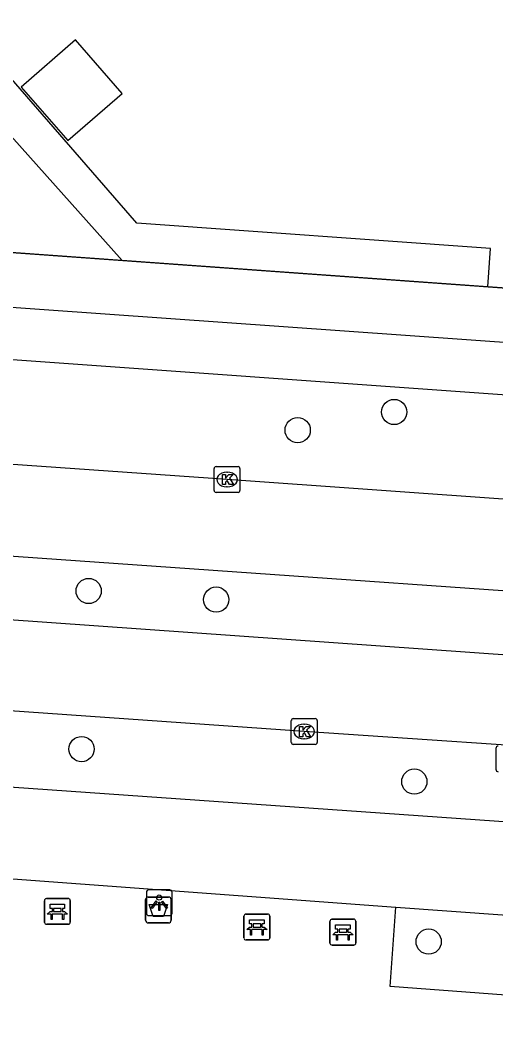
# Model space of a CAD drawing. Extents: x 155888 to 156864, y 383882 to 384671.
# Drawn here: x 156121.25 to 156139.67, y 383968.24 to 384007.22 of the extents above; entities that cross this region are included whole.
import ezdxf

# ---------------------------------------------------------------- set-up
doc = ezdxf.new("R2010")
doc.units = 0
for name, color, linetype in [('IMGEO_Afvalbak', 7, 'Continuous'), ('IMGEO_Bank', 7, 'Continuous'), ('IMGEO_Boom', 7, 'Continuous'), ('IMGEO_Fietspad_gesloten', 7, 'Continuous'), ('IMGEO_Groenvoorziening', 7, 'Continuous'), ('IMGEO_Hek', 7, 'Continuous'), ('IMGEO_Kolk', 7, 'Continuous'), ('IMGEO_Lichtpunt', 7, 'Continuous'), ('IMGEO_Pand', 7, 'Continuous'), ('IMGEO_Rijbaan_lokaal_gesloten', 7, 'Continuous'), ('IMGEO_Voetpad_gesloten', 7, 'Continuous'), ('IMGEO_Voetpad_open', 7, 'Continuous')]:
    doc.layers.add(name, color=color, linetype=linetype)

msp = doc.modelspace()

# ---------------------------------------------------------------- linework, layer by layer
at = {"layer": 'IMGEO_Afvalbak'}
for p, q in [((156126.11, 383972.366), (156126.11, 383973.166)), ((156126.11, 383973.166), (156126.11, 383972.366)), ((156126.21, 383973.266), (156127, 383973.266)), ((156127, 383973.266), (156126.21, 383973.266)), ((156127.1, 383973.166), (156127.1, 383972.366)), ((156127.1, 383972.366), (156127.1, 383973.166)), ((156127, 383972.266), (156126.21, 383972.266)), ((156126.21, 383972.266), (156127, 383972.266))]:
    msp.add_line(p, q, dxfattribs=at)
msp.add_lwpolyline([(156126.253, 383972.98), (156126.957, 383972.98), (156126.808, 383972.51), (156126.402, 383972.51), (156126.253, 383972.98)], dxfattribs=at)
for centre, start, end in [((156126.21, 383973.166), 90, 180), ((156126.21, 383973.166), 90, 180), ((156127, 383973.166), 0, 90), ((156127, 383973.166), 360, 90), ((156126.21, 383972.366), 180, 270), ((156126.21, 383972.366), 180, 270), ((156127, 383972.366), 270, 0), ((156127, 383972.366), 270, 0)]:
    msp.add_arc(centre, 0.1, start, end, dxfattribs=at)
at = {"layer": 'IMGEO_Bank'}
for p, q in [((156122.194, 383972.285), (156122.194, 383973.126)), ((156122.194, 383973.126), (156122.194, 383972.285)), ((156122.269, 383973.21), (156123.11, 383973.21)), ((156123.11, 383973.21), (156122.269, 383973.21)), ((156123.194, 383973.135), (156123.194, 383972.294)), ((156123.194, 383972.294), (156123.194, 383973.135)), ((156122.503, 383972.716), (156122.503, 383972.822)), ((156122.547, 383972.822), (156122.547, 383972.716)), ((156122.835, 383972.828), (156122.553, 383972.828)), ((156122.553, 383972.71), (156122.835, 383972.71)), ((156122.841, 383972.716), (156122.841, 383972.822)), ((156122.885, 383972.822), (156122.885, 383972.716)), ((156122.891, 383972.608), (156122.498, 383972.608)), ((156129.918, 383971.681), (156129.918, 383972.522)), ((156129.918, 383972.522), (156129.918, 383971.681)), ((156129.993, 383972.606), (156130.834, 383972.606)), ((156130.834, 383972.606), (156129.993, 383972.606)), ((156130.918, 383972.531), (156130.918, 383971.69)), ((156130.918, 383971.69), (156130.918, 383972.531)), ((156133.249, 383971.483), (156133.249, 383972.324)), ((156133.249, 383972.324), (156133.249, 383971.483)), ((156133.324, 383972.408), (156134.165, 383972.408)), ((156134.165, 383972.408), (156133.324, 383972.408)), ((156134.249, 383972.333), (156134.249, 383971.492)), ((156134.249, 383971.492), (156134.249, 383972.333)), ((156123.119, 383972.21), (156122.278, 383972.21)), ((156122.278, 383972.21), (156123.119, 383972.21)), ((156130.615, 383972.004), (156130.222, 383972.004)), ((156130.227, 383972.112), (156130.227, 383972.218)), ((156130.271, 383972.218), (156130.271, 383972.112)), ((156130.559, 383972.224), (156130.277, 383972.224)), ((156130.277, 383972.106), (156130.559, 383972.106)), ((156130.565, 383972.112), (156130.565, 383972.218)), ((156130.609, 383972.218), (156130.609, 383972.112)), ((156133.558, 383971.914), (156133.558, 383972.02)), ((156133.602, 383972.02), (156133.602, 383971.914)), ((156133.89, 383972.026), (156133.608, 383972.026)), ((156133.608, 383971.908), (156133.89, 383971.908)), ((156133.896, 383971.914), (156133.896, 383972.02)), ((156133.94, 383972.02), (156133.94, 383971.914)), ((156130.843, 383971.606), (156130.002, 383971.606)), ((156130.002, 383971.606), (156130.843, 383971.606)), ((156133.946, 383971.806), (156133.553, 383971.806)), ((156134.174, 383971.408), (156133.333, 383971.408)), ((156133.333, 383971.408), (156134.174, 383971.408))]:
    msp.add_line(p, q, dxfattribs=at)
for points in [[(156122.441, 383972.608), (156122.299, 383972.608), (156122.411, 383972.71), (156122.497, 383972.71)], [(156122.497, 383972.828), (156122.411, 383972.828), (156122.411, 383972.989), (156122.974, 383972.989), (156122.974, 383972.828), (156122.891, 383972.828)], [(156122.891, 383972.71), (156122.974, 383972.71), (156123.086, 383972.608), (156122.947, 383972.608)], [(156122.491, 383972.601), (156122.491, 383972.394), (156122.448, 383972.394), (156122.448, 383972.601)], [(156122.941, 383972.601), (156122.941, 383972.394), (156122.897, 383972.394), (156122.897, 383972.601)], [(156130.221, 383972.224), (156130.135, 383972.224), (156130.135, 383972.385), (156130.698, 383972.385), (156130.698, 383972.224), (156130.615, 383972.224)], [(156130.165, 383972.004), (156130.023, 383972.004), (156130.135, 383972.106), (156130.221, 383972.106)], [(156130.215, 383971.997), (156130.215, 383971.79), (156130.172, 383971.79), (156130.172, 383971.997)], [(156130.615, 383972.106), (156130.698, 383972.106), (156130.81, 383972.004), (156130.671, 383972.004)], [(156130.665, 383971.997), (156130.665, 383971.79), (156130.621, 383971.79), (156130.621, 383971.997)], [(156133.496, 383971.806), (156133.354, 383971.806), (156133.466, 383971.908), (156133.552, 383971.908)], [(156133.552, 383972.026), (156133.466, 383972.026), (156133.466, 383972.187), (156134.029, 383972.187), (156134.029, 383972.026), (156133.946, 383972.026)], [(156133.946, 383971.908), (156134.029, 383971.908), (156134.141, 383971.806), (156134.002, 383971.806)], [(156133.546, 383971.799), (156133.546, 383971.592), (156133.503, 383971.592), (156133.503, 383971.799)], [(156133.996, 383971.799), (156133.996, 383971.592), (156133.952, 383971.592), (156133.952, 383971.799)]]:
    msp.add_lwpolyline(points, dxfattribs=at)
for centre, radius, start, end in [((156122.272, 383973.132), 0.0779, 92.4484, 184.2845), ((156122.272, 383973.132), 0.0779, 92.4484, 184.2845), ((156123.116, 383973.132), 0.0779, 2.4484, 94.2845), ((156123.116, 383973.132), 0.0779, 2.4484, 94.2845), ((156122.496, 383972.821), 0.00671, 2.8957, 87.1043), ((156122.496, 383972.717), 0.00671, 272.8957, 357.1043), ((156122.553, 383972.821), 0.00671, 92.8957, 177.1043), ((156122.553, 383972.717), 0.00671, 182.8957, 267.1043), ((156122.835, 383972.821), 0.00671, 2.8957, 87.1043), ((156122.835, 383972.717), 0.00671, 272.8957, 357.1043), ((156122.892, 383972.821), 0.00671, 92.8957, 177.1043), ((156122.892, 383972.717), 0.00671, 182.8957, 267.1043), ((156122.272, 383972.288), 0.0779, 182.4484, 274.2845), ((156122.272, 383972.288), 0.0779, 182.4484, 274.2845), ((156122.441, 383972.601), 0.00671, 2.8957, 87.1043), ((156122.498, 383972.601), 0.00671, 92.8957, 177.1043), ((156122.89, 383972.601), 0.00671, 2.8957, 87.1043), ((156122.947, 383972.601), 0.00671, 92.8957, 177.1043), ((156123.116, 383972.288), 0.0779, 272.4484, 4.2845), ((156123.116, 383972.288), 0.0779, 272.4484, 4.2845), ((156129.996, 383972.528), 0.0779, 92.4484, 184.2845), ((156129.996, 383972.528), 0.0779, 92.4484, 184.2845), ((156130.84, 383972.528), 0.0779, 2.4484, 94.2845), ((156130.84, 383972.528), 0.0779, 2.4484, 94.2845), ((156133.327, 383972.33), 0.0779, 92.4484, 184.2845), ((156133.327, 383972.33), 0.0779, 92.4484, 184.2845), ((156134.171, 383972.33), 0.0779, 2.4484, 94.2845), ((156134.171, 383972.33), 0.0779, 2.4484, 94.2845), ((156130.165, 383971.997), 0.00671, 2.8957, 87.1043), ((156130.222, 383971.997), 0.00671, 92.8957, 177.1043), ((156130.22, 383972.217), 0.00671, 2.8957, 87.1043), ((156130.22, 383972.113), 0.00671, 272.8957, 357.1043), ((156130.277, 383972.217), 0.00671, 92.8957, 177.1043), ((156130.277, 383972.113), 0.00671, 182.8957, 267.1043), ((156130.559, 383972.217), 0.00671, 2.8957, 87.1043), ((156130.559, 383972.113), 0.00671, 272.8957, 357.1043), ((156130.616, 383972.217), 0.00671, 92.8957, 177.1043), ((156130.616, 383972.113), 0.00671, 182.8957, 267.1043), ((156130.614, 383971.997), 0.00671, 2.8957, 87.1043), ((156130.671, 383971.997), 0.00671, 92.8957, 177.1043), ((156133.551, 383972.019), 0.00671, 2.8957, 87.1043), ((156133.551, 383971.915), 0.00671, 272.8957, 357.1043), ((156133.608, 383972.019), 0.00671, 92.8957, 177.1043), ((156133.608, 383971.915), 0.00671, 182.8957, 267.1043), ((156133.89, 383972.019), 0.00671, 2.8957, 87.1043), ((156133.89, 383971.915), 0.00671, 272.8957, 357.1043), ((156133.947, 383972.019), 0.00671, 92.8957, 177.1043), ((156133.947, 383971.915), 0.00671, 182.8957, 267.1043), ((156129.996, 383971.684), 0.0779, 182.4484, 274.2845), ((156129.996, 383971.684), 0.0779, 182.4484, 274.2845), ((156130.84, 383971.684), 0.0779, 272.4484, 4.2845), ((156130.84, 383971.684), 0.0779, 272.4484, 4.2845), ((156133.496, 383971.799), 0.00671, 2.8957, 87.1043), ((156133.553, 383971.799), 0.00671, 92.8957, 177.1043), ((156133.945, 383971.799), 0.00671, 2.8957, 87.1043), ((156134.002, 383971.799), 0.00671, 92.8957, 177.1043), ((156134.171, 383971.486), 0.0779, 272.4484, 4.2845), ((156134.171, 383971.486), 0.0779, 272.4484, 4.2845), ((156133.327, 383971.486), 0.0779, 182.4484, 274.2845), ((156133.327, 383971.486), 0.0779, 182.4484, 274.2845)]:
    msp.add_arc(centre, radius, start, end, dxfattribs=at)
at = {"layer": 'IMGEO_Boom'}
for centre in [(156135.734, 383992.046), (156131.999, 383991.343), (156123.904, 383985.115), (156128.842, 383984.782), (156123.629, 383978.996), (156136.515, 383977.736), (156137.071, 383971.541)]:
    msp.add_circle(centre, 0.489, dxfattribs=at)
at = {"layer": 'IMGEO_Fietspad_gesloten'}
for points in [[(156157.282, 383974.909), (156155.148, 383974.979), (156151.926, 383975.261), (156148.261, 383975.595), (156098.01, 383979.122), (156087.076, 383979.928), (156085.081, 383980.072)], [(156117.466, 383974.235), (156135.801, 383972.878)], [(156135.801, 383972.878), (156146.034, 383972.135), (156156.701, 383971.197)]]:
    msp.add_lwpolyline(points, dxfattribs=at)
at = {"layer": 'IMGEO_Groenvoorziening'}
for points in [[(156125.2, 383997.909), (156093.133, 384000.218)], [(156145.832, 383996.423), (156139.364, 383996.889)]]:
    msp.add_lwpolyline(points, dxfattribs=at)
at = {"layer": 'IMGEO_Hek'}
msp.add_lwpolyline([(156093.133, 384000.218), (156145.832, 383996.423)], dxfattribs=at)
at = {"layer": 'IMGEO_Kolk'}
for p, q in [((156128.762, 383989.007), (156128.762, 383989.859)), ((156128.837, 383989.933), (156129.689, 383989.933)), ((156129.763, 383989.859), (156129.763, 383989.007)), ((156129.25, 383989.713), (156129.275, 383989.713)), ((156129.273, 383989.153), (156129.248, 383989.153)), ((156129.689, 383988.933), (156128.837, 383988.933)), ((156131.752, 383979.248), (156131.752, 383980.1)), ((156131.827, 383980.174), (156132.679, 383980.174)), ((156132.753, 383980.1), (156132.753, 383979.248)), ((156132.24, 383979.954), (156132.265, 383979.954)), ((156132.263, 383979.394), (156132.238, 383979.394)), ((156132.679, 383979.174), (156131.827, 383979.174))]:
    msp.add_line(p, q, dxfattribs=at)
for points in [[(156128.762, 383989.007), (156128.762, 383989.859)], [(156128.837, 383989.933), (156129.689, 383989.933)], [(156129.763, 383989.859), (156129.763, 383989.007)], [(156129.083, 383989.633), (156129.206, 383989.633), (156129.206, 383989.482), (156129.336, 383989.633), (156129.5, 383989.633), (156129.354, 383989.482), (156129.507, 383989.233), (156129.355, 383989.233), (156129.27, 383989.397), (156129.206, 383989.33), (156129.206, 383989.233), (156129.083, 383989.233), (156129.083, 383989.633)], [(156129.689, 383988.933), (156128.837, 383988.933)], [(156131.752, 383979.248), (156131.752, 383980.1)], [(156131.827, 383980.174), (156132.679, 383980.174)], [(156132.753, 383980.1), (156132.753, 383979.248)], [(156132.073, 383979.874), (156132.196, 383979.874), (156132.196, 383979.723), (156132.326, 383979.874), (156132.49, 383979.874), (156132.344, 383979.723), (156132.497, 383979.474), (156132.345, 383979.474), (156132.26, 383979.638), (156132.196, 383979.571), (156132.196, 383979.474), (156132.073, 383979.474), (156132.073, 383979.874)], [(156132.679, 383979.174), (156131.827, 383979.174)]]:
    msp.add_lwpolyline(points, dxfattribs=at)
for centre, start, end in [((156128.839, 383989.857), 91.552, 178.448), ((156128.839, 383989.857), 91.552, 178.448), ((156129.687, 383989.857), 1.552, 88.448), ((156129.687, 383989.857), 1.552, 88.448), ((156128.839, 383989.009), 181.552, 268.448), ((156128.839, 383989.009), 181.552, 268.448), ((156129.687, 383989.009), 271.552, 358.448), ((156129.687, 383989.009), 271.552, 358.448), ((156131.829, 383980.098), 91.552, 178.448), ((156131.829, 383980.098), 91.552, 178.448), ((156132.677, 383980.098), 1.552, 88.448), ((156132.677, 383980.098), 1.552, 88.448), ((156131.829, 383979.25), 181.552, 268.448), ((156131.829, 383979.25), 181.552, 268.448), ((156132.677, 383979.25), 271.552, 358.448), ((156132.677, 383979.25), 271.552, 358.448)]:
    msp.add_arc(centre, 0.0765, start, end, dxfattribs=at)
for centre, major_axis, ratio, start_param, end_param in [((156129.249, 383989.433), (-0.387, 0.002), 0.722429, 4.712389, 7.853982), ((156129.274, 383989.433), (-0.39, 0.002), 0.717154, 1.570796, 4.712389), ((156132.239, 383979.674), (-0.387, 0.002), 0.722429, 4.712389, 7.853982), ((156132.264, 383979.674), (-0.39, 0.002), 0.717154, 1.570796, 4.712389)]:
    msp.add_ellipse(centre, major_axis=major_axis, ratio=ratio, start_param=start_param, end_param=end_param, dxfattribs=at)
at = {"layer": 'IMGEO_Lichtpunt'}
for p, q in [((156139.673, 383979.02), (156139.673, 383978.213)), ((156139.673, 383979.02), (156139.673, 383978.213)), ((156126.14, 383973.45), (156126.14, 383972.643)), ((156126.14, 383973.45), (156126.14, 383972.643)), ((156127.042, 383973.545), (156126.234, 383973.545)), ((156127.042, 383973.545), (156126.234, 383973.545)), ((156127.136, 383972.643), (156127.136, 383973.45)), ((156127.136, 383972.643), (156127.136, 383973.45)), ((156126.234, 383972.549), (156127.042, 383972.549)), ((156126.234, 383972.549), (156127.042, 383972.549))]:
    msp.add_line(p, q, dxfattribs=at)
for points in [[(156126.514, 383973.114), (156126.553, 383973.086), (156126.365, 383972.824), (156126.327, 383972.851), (156126.514, 383973.114)], [(156126.616, 383973.066), (156126.663, 383973.066), (156126.663, 383972.744), (156126.616, 383972.744), (156126.616, 383973.066)], [(156126.726, 383973.086), (156126.764, 383973.113), (156126.951, 383972.851), (156126.912, 383972.823), (156126.726, 383973.086)]]:
    msp.add_lwpolyline(points, dxfattribs=at)
msp.add_circle((156126.639, 383973.248), 0.0994, dxfattribs=at)
for centre, start, end in [((156139.767, 383979.02), 90, 180), ((156139.767, 383979.02), 90, 180), ((156139.767, 383978.213), 180, 270), ((156139.767, 383978.213), 180, 270), ((156126.234, 383973.45), 90, 180), ((156126.234, 383973.45), 90, 180), ((156127.042, 383973.45), 0, 90), ((156127.042, 383973.45), 0, 90), ((156126.234, 383972.643), 180, 270), ((156126.234, 383972.643), 180, 270), ((156127.042, 383972.643), 270, 0), ((156127.042, 383972.643), 270, 360)]:
    msp.add_arc(centre, 0.0946, start, end, dxfattribs=at)
at = {"layer": 'IMGEO_Pand'}
msp.add_lwpolyline([(156123.095, 384002.553), (156125.197, 384004.377), (156123.398, 384006.45), (156121.296, 384004.626), (156123.095, 384002.553)], dxfattribs=at)
at = {"layer": 'IMGEO_Rijbaan_lokaal_gesloten'}
for points in [[(156146.469, 383988.213), (156129.263, 383989.432), (156112.851, 383990.583), (156101.423, 383991.37), (156093.812, 383991.938), (156086.217, 383992.489)], [(156085.954, 383988.92), (156093.965, 383988.367), (156149.873, 383984.441), (156155.772, 383983.87)], [(156149.583, 383981.961), (156089.685, 383986.204), (156085.793, 383986.469)], [(156149.894, 383978.409), (156148.666, 383978.531), (156144.444, 383978.846), (156132.253, 383979.675), (156113.849, 383980.964), (156098.459, 383982.04), (156094.614, 383982.303), (156093.395, 383982.377), (156090.186, 383982.49), (156086.173, 383982.442), (156085.635, 383982.424)]]:
    msp.add_lwpolyline(points, dxfattribs=at)
at = {"layer": 'IMGEO_Voetpad_gesloten'}
msp.add_lwpolyline([(156156.701, 383971.197), (156156.432, 383968.24), (156135.574, 383969.806), (156135.801, 383972.878)], dxfattribs=at)
at = {"layer": 'IMGEO_Voetpad_open'}
for points in [[(156139.364, 383996.889), (156139.471, 383998.377), (156125.768, 383999.363), (156112.291, 384014.875)], [(156125.2, 383997.909), (156114.755, 384009.607)], [(156149.077, 383994.065), (156145.446, 383994.355), (156082.733, 383998.809)], [(156139.364, 383996.889), (156125.2, 383997.909)], [(156085.842, 383993.002), (156086.044, 383996.583), (156094.413, 383995.975), (156145.324, 383992.343), (156148.709, 383992.051)]]:
    msp.add_lwpolyline(points, dxfattribs=at)

doc.saveas('drawing.dxf')
